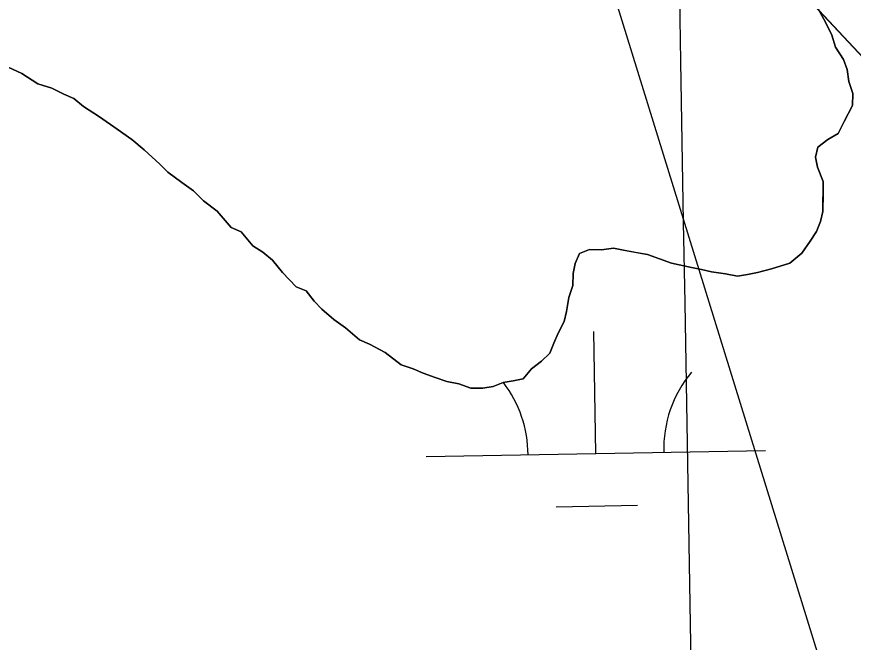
# Model space of a CAD drawing. Extents: x 3892998 to 3931244, y 278583 to 304547.
# Drawn here: x 3907426.8 to 3907673.2, y 299743.1 to 299927.2 of the extents above; entities that cross this region are included whole.
import ezdxf

# ---------------------------------------------------------------- set-up
doc = ezdxf.new("R2010")
doc.units = 0
for name, color, linetype in [('V-GRID-MAJR', 7, 'Continuous'), ('V-RIVR-EDGE', 7, 'Continuous'), ('V-RRAP-FSHR', 7, 'Continuous'), ('V-TOPO-MINR', 7, 'Continuous'), ('V-TOPO-SHOR', 7, 'Continuous'), ('V-WETL-SWMP', 7, 'Continuous')]:
    doc.layers.add(name, color=color, linetype=linetype)

msp = doc.modelspace()

# ---------------------------------------------------------------- linework, layer by layer
at = {"layer": 'V-GRID-MAJR'}
msp.add_spline([(3907892.171, 284199.19), (3907788.208, 290256.049), (3907684.191, 296315.993), (3907580.176, 302375.93), (3907580.123, 302379.01900000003)], degree=3, dxfattribs=at)
at = {"layer": 'V-RIVR-EDGE'}
msp.add_spline([(3905881.273634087, 301307.9157032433), (3905886.578547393, 301301.5844102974), (3905888.5737484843, 301301.57947673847), (3905898.222976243, 301303.8833658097), (3905910.2089834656, 301309.8393677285), (3905913.540896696, 301312.4914132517), (3905913.548297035, 301315.4842148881), (3905908.901050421, 301318.8210616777), (3905896.276288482, 301323.5077767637), (3905888.967951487, 301326.51866811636), (3905887.3176178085, 301331.51078214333), (3905887.0007072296, 301337.8297411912), (3905889.6749537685, 301343.47623287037), (3905890.0157098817, 301346.80074576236), (3905889.696332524, 301352.12210426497), (3905879.112818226, 301375.4257626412), (3905875.4911289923, 301390.0662821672), (3905875.5190858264, 301401.3724216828), (3905877.546355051, 301414.33629521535), (3905879.655027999, 301460.2209867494), (3905876.4078075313, 301491.81989328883), (3905869.8130508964, 301514.44861751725), (3905857.9068028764, 301540.7483665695), (3905843.6563750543, 301560.4032011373), (3905808.5007378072, 301598.0666478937), (3905805.523559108, 301604.3921850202), (3905804.8782263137, 301612.37463390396), (3905806.233028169, 301622.3473503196), (3905808.5681631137, 301625.3343961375), (3905812.2276763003, 301625.9904183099), (3905814.8640988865, 301616.34036829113), (3905817.504632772, 301608.3529858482), (3905823.1420795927, 301602.02087064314), (3905832.0982834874, 301593.02026471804), (3905838.407375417, 301589.34677311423), (3905843.7106442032, 301582.3504131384), (3905850.3350021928, 301571.69289545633), (3905856.6416273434, 301567.0218033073), (3905862.9490747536, 301562.68324467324), (3905868.579943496, 301553.6908613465), (3905884.459326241, 301520.3980413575), (3905896.3762636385, 301498.4212280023), (3905907.3030008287, 301479.439683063), (3905910.6209356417, 301476.4386588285), (3905915.609760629, 301476.75885844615), (3905917.6164733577, 301481.4093940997), (3905924.2794775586, 301486.3809516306), (3905932.596926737, 301488.02306271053), (3905943.237176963, 301487.6642168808), (3905957.532006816, 301485.96619213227), (3905972.1552588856, 301482.60467754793), (3905980.4431067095, 301472.2755820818), (3905990.409245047, 301468.260512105), (3905996.3948483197, 301468.24571142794), (3906003.3714740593, 301465.56817585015), (3906007.6870094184, 301462.5646848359), (3906014.3171232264, 301454.2349017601), (3906022.935037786, 301442.90738348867), (3906035.5310206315, 301426.5819953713), (3906045.1366686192, 301411.26160813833), (3906050.4103360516, 301392.29404161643), (3906054.7061371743, 301381.309746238), (3906063.9825406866, 301367.3203153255), (3906071.584764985, 301348.67952649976), (3906074.5216529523, 301326.0598471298), (3906074.799917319, 301304.1118128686), (3906070.716599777, 301266.54539277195), (3906064.346660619, 301245.61140425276), (3906056.65152096, 301226.6759058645), (3906051.974672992, 301218.04154610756), (3906040.322021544, 301212.4172554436), (3906020.33876476, 301199.830317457), (3906010.0228254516, 301196.86300587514), (3905995.071151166, 301201.8880102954), (3905980.139211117, 301214.89381907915), (3905968.866784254, 301228.5556500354), (3905965.2154936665, 301231.22496301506), (3905961.2250914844, 301231.234830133), (3905958.890778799, 301228.5803178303), (3905956.8561092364, 301212.6236426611), (3905957.173019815, 301206.30468361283), (3905962.1388215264, 301197.3139448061), (3905976.3933606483, 301179.3217778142), (3905986.003942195, 301165.9965916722), (3906010.86172985, 301132.68157066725), (3906025.1179134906, 301115.35447070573), (3906036.0586290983, 301102.0259955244), (3906046.340855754, 301091.3594329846), (3906051.9667909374, 301080.37184856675), (3906078.4683341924, 301039.4044454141), (3906101.6757881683, 301011.0815384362), (3906120.23928457, 300987.4256123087), (3906133.8230008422, 300967.1073552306), (3906158.0231218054, 300936.7867803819), (3906167.9777485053, 300928.11624119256), (3906173.633285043, 300929.09986332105), (3906177.9570429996, 300929.42170745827), (3906179.610665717, 300925.7597274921), (3906179.927576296, 300919.4407684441), (3906179.9111310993, 300912.7900981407), (3906183.216732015, 300904.80107117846), (3906191.1646459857, 300891.4799963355), (3906198.779204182, 300877.8272102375), (3906214.6947663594, 300859.1658649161), (3906230.9329949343, 300836.5132951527), (3906271.0363441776, 300782.5433722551), (3906292.5729079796, 300750.8992414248), (3906302.8551346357, 300740.23267888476), (3906314.4526946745, 300723.5772240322), (3906333.6796135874, 300699.25458635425), (3906348.5951084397, 300679.5981072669), (3906352.90406572, 300673.9343481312), (3906364.1986935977, 300669.2509220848), (3906370.5143636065, 300668.23769860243), (3906374.8266099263, 300663.9040735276), (3906376.8086548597, 300658.5786037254), (3906375.7888532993, 300649.60266559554), (3906375.7781639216, 300645.2797298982), (3906384.7245006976, 300632.28872179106), (3906391.362014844, 300626.9517403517), (3906396.6677504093, 300620.9529809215), (3906411.9018003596, 300595.64260981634), (3906425.492916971, 300578.3171543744), (3906447.038525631, 300550.33089221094), (3906467.5865337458, 300522.34709682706), (3906495.7597894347, 300485.0334510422), (3906524.2705121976, 300449.7141840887), (3906543.8209197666, 300421.7328554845), (3906555.4250578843, 300407.73766875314), (3906556.7543696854, 300407.40184619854), (3906561.0797721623, 300408.3887573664), (3906566.7303751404, 300407.3771784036), (3906579.690959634, 300404.0197751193), (3906585.3506074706, 300406.6660648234), (3906595.0319033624, 300421.9387609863), (3906595.04259274, 300426.2616966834), (3906595.0475262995, 300428.2568977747), (3906592.726369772, 300430.92292171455), (3906586.4082329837, 300430.9385446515), (3906579.421740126, 300429.6256780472), (3906574.1110710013, 300433.62923638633), (3906560.551200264, 300463.59096540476), (3906551.9530199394, 300482.8992880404), (3906551.9653538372, 300487.8872907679), (3906556.294867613, 300490.53686951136), (3906560.9577371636, 300493.5181595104), (3906566.628896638, 300500.8199184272), (3906570.958410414, 300503.4694971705), (3906580.2644152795, 300501.4512728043), (3906592.237266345, 300502.08673848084), (3906600.560471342, 300506.056584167), (3906601.900472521, 300510.04369730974), (3906603.8973181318, 300510.703830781), (3906608.221076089, 300511.0256749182), (3906612.88230112, 300513.34189788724), (3906615.5499695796, 300516.32812144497), (3906625.5383089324, 300521.29145637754), (3906651.4866124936, 300525.5502558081), (3906696.726793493, 300531.75656525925), (3906737.979861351, 300539.30287588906), (3906749.293401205, 300542.26772069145), (3906752.286202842, 300542.2603203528), (3906754.270714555, 300537.93245109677), (3906758.256183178, 300535.92738288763), (3906765.5727427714, 300536.2418266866), (3906783.2109974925, 300541.8513166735), (3906807.5032115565, 300548.7744955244), (3906827.477423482, 300557.7035648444), (3906859.125665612, 300580.9027962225), (3906870.443316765, 300585.53030860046), (3906879.08918816, 300585.5089298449), (3906888.392726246, 300582.4931049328), (3906895.3578403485, 300575.16010014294), (3906896.6739959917, 300569.50374134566), (3906896.328306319, 300564.18402736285), (3906893.6581710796, 300560.20020325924), (3906889.321256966, 300554.55782287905), (3906846.666518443, 300518.084385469), (3906817.007721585, 300492.55248592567), (3906808.333071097, 300480.9351916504), (3906801.6338874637, 300461.33215945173), (3906800.591062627, 300443.0452828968), (3906798.573660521, 300434.0718115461), (3906792.5683230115, 300426.1058078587), (3906784.5768292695, 300421.80260639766), (3906768.927197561, 300413.5279147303), (3906761.2616592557, 300406.5636228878), (3906742.918046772, 300384.6616351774), (3906738.5778436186, 300377.6891207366), (3906738.5720878, 300375.3613861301), (3906749.202470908, 300371.0121381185), (3906761.504566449, 300370.31664747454), (3906768.1461918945, 300366.6423336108), (3906767.80790256, 300364.3154212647), (3906763.1507888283, 300363.66186587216), (3906744.851578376, 300359.71668798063), (3906735.5348841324, 300357.4119766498), (3906729.85796884, 300347.7824831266), (3906729.1723453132, 300339.4707897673), (3906724.5144093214, 300338.4847008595), (3906711.215535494, 300339.515191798), (3906700.2295955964, 300334.5543236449), (3906684.5791416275, 300325.9470984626), (3906667.5919755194, 300314.68289419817), (3906660.599726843, 300311.0422929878), (3906654.6116567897, 300310.059493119), (3906650.627832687, 300312.7296283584), (3906649.9726327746, 300316.72167506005), (3906646.3270980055, 300321.7187226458), (3906637.37500541, 300332.3819961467), (3906633.0775597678, 300342.7012244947), (3906632.760649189, 300349.02018354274), (3906635.7633179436, 300353.00318538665), (3906641.1068774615, 300362.300967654), (3906641.119211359, 300367.2889703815), (3906638.469632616, 300371.6184841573), (3906631.491362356, 300373.63095270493), (3906624.1731582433, 300372.65144187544), (3906620.1770002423, 300370.33357438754), (3906617.4986424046, 300363.0244151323), (3906616.1471295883, 300354.3818327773), (3906616.117528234, 300342.41062623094), (3906616.760394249, 300333.430576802), (3906620.4009954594, 300326.4383281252), (3906627.356242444, 300315.1149211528), (3906639.622980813, 300300.12048935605), (3906651.2295857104, 300287.12290317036), (3906659.192300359, 300279.78743160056), (3906664.8264581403, 300272.1251823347), (3906672.441838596, 300258.8049297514), (3906679.4020191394, 300249.4767238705), (3906692.337113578, 300235.81078161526), (3906700.2965391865, 300227.1451759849), (3906712.2266327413, 300210.4888988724), (3906717.188323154, 300199.83549248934), (3906724.4917265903, 300194.8294000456), (3906728.1430171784, 300192.16008706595), (3906738.4170212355, 300178.1681893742), (3906748.6836249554, 300161.18349004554), (3906782.819460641, 300114.5441051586), (3906815.968385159, 300072.2301227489), (3906844.1399963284, 300034.2514099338), (3906875.6352981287, 299995.5994074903), (3906887.567036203, 299979.608197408), (3906925.694918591, 299933.6240124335), (3906951.2218845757, 299901.9700144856), (3906975.422005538, 299871.64943963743), (3907000.9481492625, 299839.66290817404), (3907037.0865863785, 299796.0113913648), (3907068.5835326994, 299758.02445595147), (3907070.238799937, 299755.02754301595), (3907069.564688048, 299751.37131886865), (3907069.5572877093, 299748.3785172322), (3907074.5272007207, 299741.0504460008), (3907088.7825621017, 299723.39081252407), (3907106.3558582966, 299702.73015481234), (3907131.545357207, 299669.08177803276), (3907153.0926103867, 299641.76058289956), (3907174.9699303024, 299613.44096496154), (3907195.5204051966, 299586.45477012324), (3907213.4130787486, 299560.4727539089), (3907232.9717089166, 299535.8167604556), (3907245.8903581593, 299515.500147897), (3907253.850606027, 299507.16707578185), (3907259.818119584, 299499.8365377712), (3907264.4489210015, 299489.84902067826), (3907270.754723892, 299484.84539501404), (3907286.339397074, 299466.849938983), (3907300.9281142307, 299449.5220167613), (3907314.8575201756, 299434.52347366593), (3907332.7575940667, 299411.5342590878), (3907344.7024882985, 299400.8635852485), (3907355.646492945, 299388.8652441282), (3907368.5692534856, 299370.21129914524), (3907378.839968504, 299354.8892673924), (3907384.4700149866, 299345.56435055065), (3907395.7490199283, 299334.5627877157), (3907412.991427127, 299314.5680192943), (3907424.93056554, 299301.5696108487), (3907432.547590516, 299288.91442529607), (3907439.1735930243, 299278.9219746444), (3907449.449241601, 299265.59514398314), (3907461.0583132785, 299253.5951583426), (3907476.3129197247, 299236.59812511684), (3907491.889370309, 299215.27733393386), (3907503.4762409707, 299194.2989433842), (3907522.697404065, 299167.64857109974), (3907526.6787613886, 299163.980835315), (3907535.9831217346, 299161.29754391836), (3907552.6032194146, 299158.59616280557), (3907562.2475136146, 299158.9048507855), (3907568.906406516, 299162.2137407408), (3907577.579412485, 299173.1659679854), (3907582.922972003, 299182.4637502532), (3907598.922404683, 299197.7208234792), (3907617.9146390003, 299212.9704963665), (3907638.5580292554, 299223.5605887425), (3907646.5561010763, 299230.52405832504), (3907649.564525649, 299236.83479477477), (3907650.579393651, 299243.8155318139), (3907650.5884385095, 299247.473400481), (3907648.9331712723, 299250.4703134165), (3907646.2745476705, 299251.1419585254), (3907620.966643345, 299236.90550912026), (3907584.663754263, 299214.0503228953), (3907582.3327306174, 299212.72594465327), (3907580.674174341, 299214.3927235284), (3907576.0844859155, 299241.00691637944), (3907572.838909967, 299273.27088994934), (3907562.960753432, 299312.8670460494), (3907555.7165527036, 299341.8155515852), (3907551.7672635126, 299358.4520944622), (3907551.4659758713, 299371.08919029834), (3907553.500645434, 299387.04586546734), (3907562.1991414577, 299408.3066316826), (3907554.913827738, 299420.6284614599), (3907545.3229804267, 299441.9344519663), (3907544.6727140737, 299447.9216997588), (3907544.6858702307, 299453.2422360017), (3907547.3527164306, 299455.8959260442), (3907551.6822302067, 299458.5455047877), (3907555.007565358, 299458.53728218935), (3907561.6467240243, 299453.86536778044), (3907589.8553368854, 299430.85066314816), (3907607.4459005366, 299417.173209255), (3907613.7533479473, 299412.83465062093), (3907618.076283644, 299412.82396124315), (3907620.743129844, 299415.4776512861), (3907622.4238871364, 299422.7892773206), (3907622.7679322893, 299427.44392427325), (3907630.0886031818, 299429.4210356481), (3907638.3953629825, 299426.74021103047), (3907642.3594528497, 299416.0892714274), (3907645.0090315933, 299411.7597576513), (3907648.3310777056, 299410.4214009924), (3907653.3182581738, 299410.07653357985), (3907660.6339955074, 299410.05844386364), (3907665.6145978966, 299407.0533083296), (3907667.929998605, 299402.05954978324), (3907673.199554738, 299381.4293156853), (3907677.473154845, 299361.4666153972), (3907683.090045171, 299346.82116231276), (3907682.0776439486, 299340.83802581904), (3907677.0657956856, 299331.20688777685), (3907676.382638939, 299323.8927949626), (3907677.686460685, 299313.24843343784), (3907684.3058851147, 299300.5957146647), (3907691.935243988, 299292.9285318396), (3907703.56733894, 299290.2394846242), (3907715.5459458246, 299293.20268490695), (3907722.5406612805, 299297.84088666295), (3907727.5566208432, 299309.13469228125), (3907733.566069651, 299318.76336354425), (3907743.2284535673, 299326.3877888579), (3907763.555755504, 299343.62937379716), (3907798.211599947, 299372.8068081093), (3907809.211518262, 299383.42074602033), (3907811.554053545, 299389.4005934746), (3907814.5682339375, 299398.03906453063), (3907819.901104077, 299403.0139111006), (3907830.5528659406, 299407.31053448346), (3907848.187831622, 299411.5898904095), (3907857.506170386, 299414.55966877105), (3907861.839795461, 299418.8719150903), (3907863.5180859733, 299425.18594057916), (3907871.1885578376, 299434.1454335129), (3907885.173877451, 299441.75916944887), (3907890.517436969, 299451.0569517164), (3907896.1894187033, 299458.691244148), (3907906.175291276, 299462.6569785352), (3907915.1536961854, 299462.63477751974), (3907930.1029036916, 299456.6121725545), (3907950.017912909, 299441.59882878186), (3907965.9252524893, 299419.6121483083), (3907972.5479659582, 299408.289563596), (3907971.861520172, 299399.64533672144), (3907968.189673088, 299394.0013118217), (3907945.8449690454, 299367.78625553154), (3907916.183705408, 299341.2567554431), (3907897.8713387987, 299331.99104130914), (3907883.214374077, 299321.7186817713), (3907871.2160329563, 299310.7746771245), (3907864.8765174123, 299302.1444286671), (3907861.1906919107, 299290.8473340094), (3907858.1304649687, 299263.5869861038), (3907856.102373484, 299250.290579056), (3907851.4271700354, 299242.32128632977), (3907848.099368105, 299241.3319083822), (3907840.79103111, 299244.3427997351), (3907833.8094718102, 299245.0251342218), (3907825.822089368, 299242.38460033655), (3907812.5100593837, 299238.09455503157), (3907797.5254947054, 299229.81821884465), (3907785.1937978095, 299218.54250294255), (3907776.851680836, 299206.92438640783), (3907774.83510099, 299198.28344857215), (3907773.1304981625, 299181.32835059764), (3907772.1041185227, 299169.692144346), (3907764.7563130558, 299156.741426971), (3907752.753038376, 299143.80222123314), (3907739.7595634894, 299133.85828391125), (3907727.7784898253, 299129.89748308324), (3907719.450351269, 299123.93243630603), (3907711.7881020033, 299118.2982785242), (3907703.116740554, 299108.0111183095), (3907697.44558108, 299100.7093593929), (3907690.781754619, 299095.4052683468), (3907679.473970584, 299094.76815815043), (3907667.486318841, 299088.14708920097), (3907656.830445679, 299082.1877982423), (3907651.481952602, 299070.89481488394), (3907647.7969493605, 299059.9302537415), (3907648.4291259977, 299046.627268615), (3907651.059792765, 299034.6494839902), (3907657.3606620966, 299027.65065723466), (3907657.6668832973, 299017.00876248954), (3907661.2959728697, 299005.36104460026), (3907662.947128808, 299000.70146408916), (3907670.5822435, 298995.3620158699), (3907676.8946244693, 298993.0186583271), (3907682.529604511, 298985.68894257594), (3907684.500960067, 298976.0405370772), (3907694.100029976, 298958.0598817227), (3907712.677504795, 298940.05702535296), (3907730.929846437, 298925.0477928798), (3907743.5430967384, 298915.7056085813), (3907752.15607774, 298902.38288921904), (3907753.7726987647, 298883.7569010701), (3907755.742409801, 298873.44342854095), (3907759.6958102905, 298858.4695532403), (3907765.661679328, 298850.4739481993), (3907775.614661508, 298841.13834197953), (3907776.930817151, 298835.4819831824), (3907775.9241717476, 298831.826581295), (3907777.9062166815, 298826.50111149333), (3907785.193174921, 298814.84434874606), (3907821.644411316, 298763.211205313), (3907835.905528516, 298747.8793064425), (3907843.5406432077, 298742.5398582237), (3907845.5218658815, 298736.8818549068), (3907845.17124265, 298729.56693983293), (3907849.4579989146, 298714.92477578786), (3907860.3830915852, 298695.27816381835), (3907872.9807189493, 298679.6178427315), (3907888.545657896, 298653.64158233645), (3907898.1529504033, 298638.9862621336)], degree=3, dxfattribs=at)
at = {"layer": 'V-RRAP-FSHR'}
for points in [[(3908061.004, 299505.914), (3907926.6720000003, 299648.027), (3907518.497, 300083.30700000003), (3907151.519, 300474.449), (3906749.5160000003, 300899.701), (3906182.5470000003, 301500.702)], [(3907710.9960000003, 299878.025), (3907663.114, 299929.087)]]:
    msp.add_lwpolyline(points, dxfattribs=at)
at = {"layer": 'V-TOPO-MINR'}
msp.add_lwpolyline([(3908896.7869557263, 297685.6218263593), (3908849.581511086, 297712.0138423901), (3908626.8668772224, 297917.51181782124), (3908435.7698070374, 298164.9720769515), (3908346.5611536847, 298302.65085260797), (3908229.0263821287, 298457.13901892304), (3907918.3823516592, 298778.26443172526), (3907908.722446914, 298791.49425795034), (3907899.428194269, 298804.96566374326), (3907890.6824197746, 298818.7994388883), (3907882.3022973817, 298832.8747936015), (3907807.9056812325, 298963.7455324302), (3907797.376199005, 298984.33758540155), (3907788.1091362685, 299005.4193408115), (3907780.7357027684, 299027.23564987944), (3907774.6246887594, 299049.541661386), (3907773.7601895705, 299053.351008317), (3907770.1862764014, 299074.1796562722), (3907718.947761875, 299558.2617538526), (3907597.56, 299950.61)], dxfattribs=at)
at = {"layer": 'V-TOPO-SHOR'}
for points in [[(3907662.8540000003, 299929.586), (3907665.145, 299925.415), (3907666.856, 299921.843), (3907667.978, 299918.279), (3907670.278, 299914.697), (3907671.4080000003, 299911.728), (3907671.9390000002, 299908.175), (3907673.061, 299904.61100000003), (3907673, 299901.07), (3907670.558, 299896.388), (3907668.727, 299892.876), (3907665.7460000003, 299891.156), (3907662.753, 299888.844), (3907662.114, 299885.901), (3907662.653, 299882.939), (3907664.355, 299878.778), (3907664.296, 299875.235), (3907664.205, 299869.922), (3907663.5640000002, 299866.981), (3907662.3340000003, 299864.048), (3907660.5130000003, 299861.128), (3907658.09, 299857.626), (3907654.5, 299854.732), (3907649.157, 299853.053), (3907645.003, 299851.943), (3907642.042, 299851.402), (3907639.0810000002, 299850.86100000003), (3907635.548, 299851.511), (3907631.4250000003, 299852.172), (3907628.484, 299852.811), (3907625.543, 299853.452), (3907619.659, 299854.732), (3907616.137, 299855.973), (3907612.614, 299857.214), (3907609.083, 299857.865), (3907605.551, 299858.515), (3907602.61, 299859.156)], [(3907602.61, 299859.156), (3907599.056, 299858.625), (3907595.515, 299858.685), (3907592.544, 299857.554), (3907591.313, 299854.624), (3907590.6720000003, 299851.681), (3907590.613, 299848.14), (3907589.3710000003, 299844.617), (3907588.71, 299840.494), (3907588.071, 299837.553), (3907586.24, 299834.041), (3907585.009, 299831.108), (3907583.778, 299828.178), (3907581.376, 299825.855), (3907578.384, 299823.545), (3907575.973, 299820.63300000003), (3907573.012, 299820.092), (3907570.051, 299819.554), (3907567.079, 299818.42100000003), (3907564.1180000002, 299817.882), (3907560.575, 299817.942), (3907557.052, 299819.183), (3907553.521, 299819.832), (3907549.9990000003, 299821.07300000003), (3907546.4760000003, 299822.314), (3907543.545, 299823.545), (3907540.023, 299824.784), (3907535.36, 299828.407), (3907530.6780000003, 299830.848), (3907527.745, 299832.079), (3907523.674, 299835.692), (3907520.1720000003, 299838.113), (3907516.68, 299841.125), (3907514.3570000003, 299843.525), (3907512.0470000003, 299846.518), (3907509.114, 299847.748), (3907505.0530000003, 299851.951), (3907502.162, 299855.543), (3907499.2490000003, 299857.954), (3907496.329, 299859.776), (3907492.855, 299863.969), (3907489.9250000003, 299865.199), (3907485.872, 299869.992), (3907481.788, 299873.012), (3907478.886, 299876.015), (3907475.386, 299878.436), (3907471.302, 299881.458), (3907468.9820000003, 299883.859), (3907464.329, 299888.071), (3907460.718, 299891.08400000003), (3907456.401, 299894.11100000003), (3907451.148, 299897.742), (3907446.474, 299900.775), (3907443.562, 299903.186), (3907440.631, 299904.417), (3907437.119, 299906.24700000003), (3907433.007, 299907.499), (3907428.333, 299910.532), (3907424.231, 299912.373)]]:
    msp.add_lwpolyline(points, dxfattribs=at)
at = {"layer": 'V-WETL-SWMP'}
for p, q in [((3907665.145, 299925.414), (3907662.8540000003, 299929.587)), ((3907666.856, 299921.8419999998), (3907665.145, 299925.414)), ((3907667.977, 299918.28), (3907666.856, 299921.8419999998)), ((3907670.278, 299914.69800000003), (3907667.977, 299918.28)), ((3907671.409, 299911.727), (3907670.278, 299914.69800000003)), ((3907424.231, 299912.37199999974), (3907428.3340000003, 299910.5309999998)), ((3907428.3340000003, 299910.531), (3907433.007, 299907.499)), ((3907671.9390000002, 299908.17399999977), (3907671.409, 299911.727)), ((3907433.007, 299907.499), (3907437.119, 299906.248)), ((3907673.06, 299904.612), (3907671.9390000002, 299908.17399999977)), ((3907437.119, 299906.248), (3907440.631, 299904.417)), ((3907440.631, 299904.417), (3907443.563, 299903.186)), ((3907443.563, 299903.186), (3907446.474, 299900.7749999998)), ((3907673, 299901.07), (3907673.06, 299904.612)), ((3907446.474, 299900.7749999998), (3907451.147, 299897.7429999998)), ((3907670.558, 299896.388), (3907673, 299901.07)), ((3907451.147, 299897.7429999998), (3907456.4, 299894.11100000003)), ((3907668.727, 299892.876), (3907670.558, 299896.388)), ((3907456.4, 299894.11100000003), (3907460.719, 299891.085)), ((3907665.7460000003, 299891.155), (3907668.727, 299892.876)), ((3907460.719, 299891.085), (3907464.329, 299888.072)), ((3907662.754, 299888.843), (3907665.7460000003, 299891.155)), ((3907464.329, 299888.072), (3907468.9820000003, 299883.859)), ((3907662.114, 299885.901), (3907662.754, 299888.843)), ((3907662.654, 299882.93999999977), (3907662.114, 299885.901)), ((3907468.9820000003, 299883.859), (3907471.3030000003, 299881.45799999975)), ((3907664.355, 299878.77699999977), (3907662.654, 299882.93999999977)), ((3907471.3030000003, 299881.458), (3907475.3850000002, 299878.4360000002)), ((3907475.3850000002, 299878.436), (3907478.887, 299876.0149999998)), ((3907664.205, 299869.922), (3907664.355, 299878.77699999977)), ((3907478.887, 299876.015), (3907481.789, 299873.013)), ((3907481.789, 299873.013), (3907485.8710000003, 299869.9910000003)), ((3907485.8710000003, 299869.991), (3907489.924, 299865.1989999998)), ((3907663.565, 299866.981), (3907664.205, 299869.922)), ((3907662.3340000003, 299864.04899999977), (3907663.565, 299866.981)), ((3907489.924, 299865.1989999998), (3907492.856, 299863.968)), ((3907492.856, 299863.968), (3907496.328, 299859.776)), ((3907660.5130000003, 299861.12699999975), (3907662.3340000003, 299864.04899999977)), ((3907658.091, 299857.625), (3907660.5130000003, 299861.12699999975)), ((3907496.328, 299859.776), (3907499.2490000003, 299857.9539999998)), ((3907592.543, 299857.555), (3907595.515, 299858.685)), ((3907595.515, 299858.685), (3907599.057, 299858.625)), ((3907599.057, 299858.625), (3907602.609, 299859.156)), ((3907602.609, 299859.156), (3907605.551, 299858.515)), ((3907605.551, 299858.515), (3907612.615, 299857.2149999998)), ((3907499.2490000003, 299857.9539999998), (3907502.1610000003, 299855.543)), ((3907591.313, 299854.6229999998), (3907592.543, 299857.555)), ((3907612.615, 299857.215), (3907619.659, 299854.733)), ((3907654.4990000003, 299854.7329999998), (3907658.091, 299857.625)), ((3907502.1610000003, 299855.543), (3907505.0530000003, 299851.951)), ((3907590.6720000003, 299851.68099999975), (3907591.313, 299854.6229999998)), ((3907619.659, 299854.7329999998), (3907625.543, 299853.452)), ((3907625.543, 299853.452), (3907628.484, 299852.81200000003)), ((3907649.156, 299853.052), (3907654.4990000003, 299854.733)), ((3907505.0530000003, 299851.951), (3907509.115, 299847.749)), ((3907590.612, 299848.139), (3907590.6720000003, 299851.68099999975)), ((3907628.484, 299852.81200000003), (3907631.426, 299852.172)), ((3907631.426, 299852.172), (3907635.548, 299851.51099999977)), ((3907635.548, 299851.51099999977), (3907639.08, 299850.86099999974)), ((3907639.08, 299850.86100000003), (3907642.042, 299851.401)), ((3907642.042, 299851.401), (3907645.004, 299851.942)), ((3907645.004, 299851.942), (3907649.156, 299853.052)), ((3907509.115, 299847.749), (3907512.0470000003, 299846.518)), ((3907512.0470000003, 299846.518), (3907514.358, 299843.526)), ((3907589.372, 299844.617), (3907590.612, 299848.139)), ((3907514.358, 299843.526), (3907516.679, 299841.12499999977)), ((3907588.711, 299840.495), (3907589.372, 299844.617)), ((3907516.679, 299841.12499999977), (3907520.1720000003, 299838.113)), ((3907588.071, 299837.553), (3907588.711, 299840.495)), ((3907520.1720000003, 299838.113), (3907523.674, 299835.692)), ((3907586.24, 299834.041), (3907588.071, 299837.553)), ((3907523.674, 299835.692), (3907527.7460000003, 299832.08)), ((3907585.009, 299831.109), (3907586.24, 299834.041)), ((3907597.399493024, 299798.6315199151), (3907596.7764206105, 299834.6261275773)), ((3907527.7460000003, 299832.08), (3907530.6780000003, 299830.849)), ((3907583.778, 299828.178), (3907585.009, 299831.109)), ((3907530.6780000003, 299830.849), (3907535.36, 299828.4069999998)), ((3907535.36, 299828.4069999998), (3907540.023, 299824.78500000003)), ((3907581.377, 299825.856), (3907583.778, 299828.178)), ((3907540.023, 299824.78500000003), (3907543.545, 299823.545)), ((3907578.3850000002, 299823.545), (3907581.377, 299825.856)), ((3907543.545, 299823.545), (3907546.477, 299822.314)), ((3907546.477, 299822.3139999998), (3907549.9990000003, 299821.07299999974)), ((3907575.974, 299820.63300000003), (3907578.3850000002, 299823.545)), ((3907549.9990000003, 299821.07299999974), (3907553.521, 299819.833)), ((3907553.521, 299819.833), (3907557.0530000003, 299819.18199999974)), ((3907557.0530000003, 299819.18199999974), (3907560.575, 299817.94199999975)), ((3907567.079, 299818.422), (3907570.051, 299819.553)), ((3907570.051, 299819.553), (3907573.012, 299820.093)), ((3907573.012, 299820.09299999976), (3907575.974, 299820.63299999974)), ((3907560.575, 299817.94199999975), (3907564.117, 299817.882)), ((3907564.117, 299817.882), (3907567.079, 299818.422)), ((3907547.4069823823, 299797.76614156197), (3907647.392003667, 299799.49689826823)), ((3907585.6683635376, 299782.995140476), (3907609.664768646, 299783.4105220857))]:
    msp.add_line(p, q, dxfattribs=at)
for centre, radius, start, end in [((3907652.625936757, 299800.06237280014), 35.246287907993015, 140.21987699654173, 181.76353532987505), ((3907542.1566139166, 299798.1501311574), 35.24628790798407, 0.21988000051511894, 37.425892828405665)]:
    msp.add_arc(centre, radius, start, end, dxfattribs=at)

doc.saveas('drawing.dxf')
